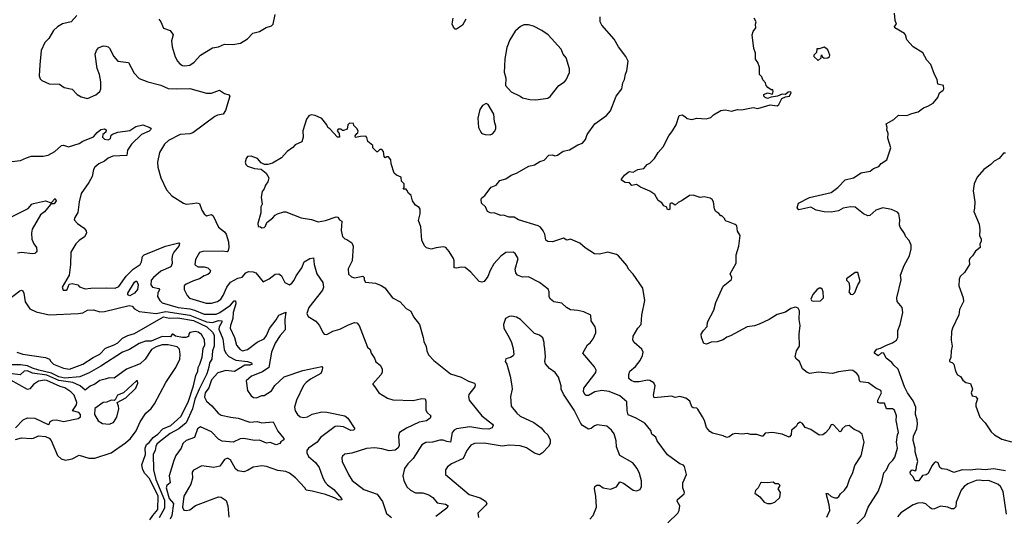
# Model space of a CAD drawing. Extents: x 2057697 to 2160550, y 827490 to 1016834.
# Tile 454 of 509: x 2111339 to 2119535, y 996148 to 1000282. Entities that reach past the tile are written whole.
import ezdxf

# ---------------------------------------------------------------- set-up
doc = ezdxf.new("R2010")
doc.units = 0

msp = doc.modelspace()

# ---------------------------------------------------------------- linework, layer by layer
at = {"layer": '0CON20XD'}
for points in [[(2119544.3, 996525.7), (2119445, 996543.2), (2119375, 996534.8), (2119315, 996541.1), (2119255, 996530.6), (2119185, 996534.3), (2119115, 996511.6), (2119058.6, 996538.6), (2119015, 996541.6), (2118999.7, 996555), (2118985, 996591.5), (2118965, 996601.9), (2118953.6, 996596.4), (2118931.8, 996568.2), (2118901.2, 996505), (2118885.8, 996494.2), (2118855, 996487.5), (2118825, 996444.3), (2118793.9, 996443.9), (2118775, 996480), (2118755, 996497.5), (2118750.8, 996515), (2118765, 996533.8), (2118795, 996527.5), (2118802.5, 996535), (2118806, 996575), (2118816.7, 996605), (2118794.5, 996684.5), (2118793.1, 996715), (2118777.6, 996777.6), (2118780, 996815), (2118807.5, 996875), (2118813.6, 996915), (2118810.2, 996950.2), (2118796.4, 996995), (2118798.9, 997055), (2118777.6, 997107.6), (2118728.6, 997175), (2118704.2, 997225), (2118653, 997373), (2118616.2, 997405), (2118598.9, 997428.9), (2118553, 997463), (2118532.5, 997505), (2118512.3, 997507.7), (2118485, 997483.8), (2118456.2, 997505), (2118456.2, 997515), (2118475, 997540), (2118505, 997546.7), (2118555, 997573.3), (2118605, 997591.2), (2118636.7, 997615), (2118650, 997635), (2118650, 997695), (2118668.6, 997745), (2118690, 997845), (2118683.8, 997885), (2118644, 997935), (2118640.8, 997965), (2118676.7, 998115), (2118672.2, 998155), (2118702.2, 998235), (2118745.6, 998315), (2118760.6, 998375), (2118758.9, 998405), (2118742.4, 998442.4), (2118714.5, 998474.5), (2118705, 998501.2), (2118668.5, 998555), (2118662.2, 998575), (2118666.5, 998615), (2118658.1, 998665), (2118645, 998680), (2118595, 998701.5), (2118525, 998716.5), (2118465, 998695.6), (2118415, 998652.9), (2118399.7, 998649.7), (2118363.8, 998665), (2118295, 998721.4), (2118255, 998722.9), (2118195, 998711.4), (2118155, 998690.6), (2118095, 998680), (2118035, 998683.1), (2117970, 998695), (2117925, 998720), (2117825, 998700), (2117810, 998715), (2117823.3, 998755), (2117915, 998802.5), (2118095, 998844.3), (2118148.6, 998885), (2118211.1, 998948.9), (2118278.8, 998965), (2118343, 999007), (2118418.9, 999021.1), (2118445.8, 999044.2), (2118491.7, 999058.3), (2118510, 999085), (2118556.1, 999113.9), (2118590, 999215), (2118566, 999295), (2118568.8, 999335), (2118557.5, 999365), (2118560, 999385), (2118552.5, 999415), (2118615, 999452), (2118655, 999486.2), (2118725, 999483.3), (2118765, 999501.2), (2118817.5, 999515), (2118862.3, 999547.7), (2118899.5, 999560.5), (2118943.9, 999586.1), (2118983.3, 999635), (2118997, 999673), (2119027.5, 999695), (2119032.5, 999705), (2119030, 999735), (2118983.3, 999745), (2118976.7, 999785), (2118953.8, 999825), (2118925, 999907.5), (2118890, 999945), (2118857.5, 1000005), (2118776.7, 1000055), (2118724, 1000115), (2118714, 1000155), (2118705, 1000166.7), (2118623, 1000213), (2118622.5, 1000225), (2118637.5, 1000245), (2118626.2, 1000275), (2118622, 1000335)], [(2111815, 1000315.8), (2111766.8, 1000263.2), (2111695, 1000246), (2111655, 1000222.5), (2111619.7, 1000190.3), (2111581.2, 1000125), (2111548.8, 1000091.2), (2111518, 1000025), (2111505.7, 999905)], [(2112497.5, 1000285), (2112513.6, 1000263.6), (2112535, 1000210), (2112590.7, 1000190.7), (2112615.9, 1000155.9), (2112604.3, 1000105.7), (2112608, 1000055), (2112632.1, 999972.1), (2112652, 999935), (2112671.2, 999915), (2112695, 999900.8), (2112715, 999897.1)], [(2112715, 999897.1), (2112755, 999903.3), (2112792.6, 999927.4), (2112843.1, 999986.9), (2112945, 1000046.2), (2112995, 1000055.8), (2113045, 1000078.8), (2113114.1, 1000074.1), (2113177, 1000087), (2113235, 1000121.2), (2113280.3, 1000169.7), (2113335, 1000183.3), (2113392.3, 1000217.7), (2113435, 1000230), (2113448.8, 1000245), (2113466.4, 1000323.6)], [(2115053.2, 1000286.8), (2115025, 1000236.7), (2114975, 1000203.3), (2114965, 1000202.5), (2114949.3, 1000219.3), (2114940, 1000245), (2114946.2, 1000295)], [(2117024.3, 996974.3), (2116985, 997040), (2116975, 997049.2), (2116945, 997050.8), (2116935, 997059.4), (2116917.5, 997105), (2116885, 997130.6), (2116835, 997144.3), (2116795, 997137.5), (2116765, 997147.1), (2116620, 997135), (2116614.2, 997155), (2116628.6, 997235), (2116618.3, 997258.3), (2116585, 997278.6), (2116565, 997281.9), (2116495, 997265.8), (2116455, 997265.8), (2116427.9, 997277.9), (2116410.8, 997295), (2116411.1, 997328.9), (2116418.8, 997355), (2116465.8, 997395), (2116505.4, 997444.6), (2116524.3, 997485), (2116528.8, 997515), (2116517.7, 997537.7), (2116454, 997595), (2116442.5, 997615), (2116445, 997646.7), (2116483.8, 997715), (2116511.2, 997745), (2116517.9, 997822.1), (2116543.8, 997945), (2116525, 998047.5), (2116445, 998163.3), (2116406.2, 998205), (2116393.3, 998235), (2116376.7, 998255), (2116322.5, 998315), (2116305.9, 998325.9), (2116235, 998346.2), (2116165, 998328.8), (2116125, 998333.8), (2116045, 998383.3), (2116001.2, 998421.2), (2115925, 998453.3), (2115895, 998446.7), (2115865, 998463.3), (2115775, 998432.5), (2115734.3, 998434.3), (2115720, 998445), (2115710, 998495), (2115696, 998525), (2115675, 998553.8), (2115656.4, 998566.4), (2115492.5, 998615), (2115455, 998638), (2115415, 998638.8), (2115366.1, 998653.9), (2115345, 998651.2), (2115295, 998670), (2115255, 998673.3), (2115232.5, 998685), (2115217.5, 998725), (2115183.3, 998755), (2115180, 998785), (2115182.5, 998795), (2115211.7, 998818.3), (2115265, 998887.5), (2115305, 998903.8), (2115336.8, 998943.2), (2115385, 998956), (2115431.7, 998988.3), (2115475, 999002.9), (2115576.8, 999063.2), (2115625, 999074.2), (2115669.7, 999100.3), (2115705, 999112), (2115745, 999153.8), (2115775, 999156), (2115795, 999148.8), (2115815, 999152.5), (2115864.1, 999185.9), (2115915, 999198), (2115985, 999238.8), (2116025, 999253.8), (2116050, 999285), (2116063.8, 999325), (2116126.7, 999415), (2116225, 999483.8), (2116257.3, 999522.7), (2116304, 999645), (2116350.8, 999705), (2116358.8, 999755), (2116374, 999785), (2116381.7, 999828.3), (2116394, 999855), (2116404, 999935), (2116384, 999975), (2116322.5, 1000055), (2116288.7, 1000118.7), (2116185.8, 1000235.8), (2116172.5, 1000265), (2116171.2, 1000305)], [(2118297.7, 996072.3), (2118375, 996147.8), (2118401.2, 996225), (2118485.3, 996355), (2118515.9, 996435), (2118531.2, 996508.8), (2118554.4, 996535), (2118576.4, 996583.6), (2118608.6, 996615), (2118625, 996641.2), (2118645.3, 996714.7), (2118637.1, 996765), (2118647.6, 996825), (2118654.6, 996845), (2118634.5, 996944.5), (2118637.8, 996985), (2118621.7, 997031.7), (2118605, 997042.2), (2118555, 997041.5), (2118539.2, 997089.2), (2118498.8, 997088.8), (2118483.3, 997095), (2118482.3, 997115), (2118512.7, 997175), (2118508.6, 997195), (2118466.2, 997215), (2118405, 997260), (2118337.1, 997267.1), (2118330, 997275), (2118323.3, 997315), (2118307.6, 997337.6), (2118275, 997360), (2118255, 997362.9), (2118155, 997350.5), (2118105, 997336.7), (2117985, 997348.8), (2117917.3, 997337.3), (2117894.3, 997344.3), (2117856.7, 997375), (2117831.2, 997435), (2117805, 997456.2), (2117794, 997475), (2117806.7, 997525), (2117831.2, 997565), (2117828.8, 997665), (2117836.2, 997735), (2117828.8, 997785), (2117829.3, 997859.3), (2117819.3, 997879.3), (2117806.4, 997886.4), (2117795, 997888.8), (2117758.3, 997878.3), (2117715, 997846.2), (2117645, 997826.2), (2117578.8, 997785), (2117495, 997745.8), (2117455, 997732), (2117395, 997725.8), (2117255, 997650), (2117225, 997640), (2117193.9, 997616.1), (2117145, 997601.2), (2117095, 997596), (2117055, 997580), (2117035, 997587.5), (2117013.8, 997635), (2117012, 997665), (2117030, 997695), (2117061.7, 997728.3), (2117064.3, 997765), (2117116.8, 997863.2), (2117135, 997926.7), (2117196.4, 998063.6), (2117265, 998120), (2117266.7, 998135), (2117253, 998167), (2117303.8, 998255), (2117302.5, 998325), (2117326.7, 998395), (2117336.4, 998486.4), (2117315, 998520), (2117307.5, 998565), (2117295, 998576.7), (2117238.3, 998598.3), (2117220, 998605), (2117210, 998615), (2117210, 998625), (2117185, 998650), (2117175, 998650), (2117159.3, 998669.3), (2117133.6, 998683.6), (2117123.9, 998703.9), (2117113.8, 998765), (2117103.3, 998785), (2117085.8, 998795.8), (2117037.7, 998807.7), (2117005, 998802), (2116945, 998820), (2116915, 998818.8), (2116855, 998775.8), (2116819.5, 998760.5), (2116795, 998737.5), (2116770, 998755), (2116760, 998755), (2116752.5, 998745), (2116751.7, 998708.3), (2116745, 998700), (2116730, 998705), (2116725, 998720), (2116700.7, 998730.7), (2116685.9, 998755.9), (2116655, 998777.5), (2116625.9, 998825.9), (2116585, 998853.3), (2116506.4, 998886.4), (2116475, 998910), (2116435, 998902.5), (2116415, 998922.5), (2116380, 998925), (2116350, 998945), (2116350, 998955), (2116375, 998987.5), (2116405, 999012.5), (2116415, 999016.7), (2116445, 999012.5), (2116485, 999033.8), (2116535, 999042.5), (2116563.6, 999076.4), (2116585, 999087.5), (2116623.9, 999126.1), (2116653.8, 999175), (2116695, 999222.5), (2116743.8, 999315), (2116774.2, 999355.8), (2116802.6, 999407.4), (2116830, 999485), (2116855, 999490), (2116876.1, 999476.1), (2116895, 999460), (2116935, 999450), (2116975, 999462.5), (2117053, 999457), (2117093.6, 999466.4), (2117115, 999490), (2117175, 999526.2), (2117215, 999530), (2117265, 999520), (2117315, 999533.8), (2117348.3, 999531.7), (2117445, 999550), (2117485, 999542.5), (2117587, 999573), (2117645, 999563.3), (2117657.5, 999575), (2117683.6, 999626.4), (2117715, 999640), (2117747.5, 999645), (2117760, 999675), (2117755, 999680), (2117735, 999677.5), (2117715, 999660), (2117685, 999662.5), (2117646.4, 999643.6), (2117595, 999637.5), (2117565, 999626.7), (2117543.9, 999633.9), (2117532.5, 999645), (2117532.5, 999657.5), (2117565, 999673.3), (2117605, 999662.5), (2117612.5, 999685), (2117607.5, 999697.5), (2117595, 999697.5), (2117567, 999717), (2117553.9, 999733.9), (2117547, 999757), (2117525, 999780), (2117517.5, 999805), (2117497.5, 999825), (2117497.5, 999885), (2117482.5, 999925), (2117463.6, 999953.6), (2117463.6, 1000003.6), (2117451.4, 1000041.4), (2117436.2, 1000155), (2117445, 1000182.5), (2117466.7, 1000215), (2117463.6, 1000243.6), (2117470, 1000265), (2117453.3, 1000295)], [(2115635, 999614), (2115735, 999628.8), (2115755, 999643.3), (2115826.2, 999735), (2115875.6, 999764.4), (2115888.8, 999781.2), (2115917, 999843), (2115917, 999873), (2115887.5, 999965), (2115863.9, 999993.9), (2115846.2, 1000035), (2115738.8, 1000155), (2115685, 1000192), (2115615, 1000228), (2115575, 1000238), (2115535, 1000238), (2115507.5, 1000225), (2115463.3, 1000185), (2115420, 1000115), (2115395, 1000050), (2115376.4, 999956.4), (2115373.9, 999893.9), (2115373.3, 999845), (2115386.2, 999795), (2115383.3, 999735), (2115431.7, 999681.7), (2115506.1, 999646.1), (2115525, 999630), (2115585, 999616.2), (2115635, 999614)], [(2111505.7, 999905), (2111502.5, 999815), (2111510.3, 999790.3), (2111524.2, 999774.2), (2111585, 999748), (2111670, 999745), (2111708.3, 999718.3), (2111775, 999702.5), (2111818.3, 999658.3), (2111850.3, 999640.3), (2111905, 999626.2), (2111973.3, 999655), (2112005, 999683.3), (2112014, 999705), (2112015.6, 999765), (2112004.2, 999825), (2111984.3, 999875), (2111966.2, 999995), (2111977.5, 1000025), (2111995, 1000047.5), (2112035, 1000063.3), (2112055, 1000061.2), (2112075, 1000056.2), (2112086.7, 1000045), (2112122, 999975), (2112155, 999935.8), (2112245.7, 999925.7), (2112290.8, 999835), (2112335, 999792.5), (2112404.6, 999764.6), (2112515, 999735.6), (2112575, 999709.4), (2112646.3, 999706.3), (2112755, 999708.9), (2112895, 999669.2), (2112935, 999670.8), (2113003.6, 999693.6), (2113045, 999667.5), (2113080, 999655), (2113087.5, 999645), (2113051.2, 999525), (2113033.8, 999495), (2112985, 999487.7), (2112962.9, 999475), (2112779.5, 999340.5), (2112755, 999331.8), (2112675.3, 999324.7), (2112578.1, 999275), (2112545.6, 999245), (2112504.4, 999175), (2112487.1, 999095), (2112490, 999055), (2112514.3, 998965), (2112560, 998865), (2112605.9, 998815.9), (2112703, 998753), (2112725, 998745.6), (2112777.3, 998752.7), (2112815, 998756), (2112835, 998751.2), (2112855.7, 998695.7), (2112874.3, 998664.3), (2112895, 998650), (2112935, 998658.8), (2112950, 998650), (2112994.6, 998554.6), (2113045, 998515.7), (2113058.9, 998495), (2113077.3, 998432.7), (2113078.8, 998385), (2113075, 998360), (2113065, 998350), (2113024.5, 998354.5), (2112865, 998351.1), (2112835, 998343.8), (2112803.4, 998286.6), (2112797.5, 998245), (2112805, 998234.3), (2112825, 998224.4), (2112875, 998225.6), (2112906.7, 998215), (2112926.2, 998195), (2112920.8, 998175), (2112905, 998159.4), (2112875, 998149.1), (2112836.7, 998123.2), (2112785, 998108.7), (2112725, 998080.6), (2112708.2, 998065), (2112708.2, 998035), (2112732.2, 997985), (2112754.1, 997964.1), (2112892.8, 997922.8), (2112935, 997921.9), (2112985, 997936.6), (2113013.6, 997955), (2113034.1, 997985.9), (2113064.7, 998055.3), (2113095, 998097.5), (2113155, 998130), (2113190.5, 998139.5), (2113222.5, 998175), (2113245, 998185.6), (2113282.4, 998182.4), (2113305, 998173.3), (2113365, 998100), (2113416.2, 998123.8), (2113465, 998162.5), (2113495.7, 998165.7), (2113519.1, 998149.1), (2113546.7, 998095), (2113585, 998074.2), (2113605, 998087.5), (2113625, 998112), (2113641.8, 998148.2), (2113687.8, 998215), (2113708, 998265), (2113755, 998292.5), (2113785, 998298.8), (2113790, 998245), (2113812.9, 998165), (2113863.8, 998093.8), (2113868.4, 998055), (2113859, 998031), (2113745.6, 997885), (2113728.1, 997835), (2113740.2, 997810.2), (2113803.3, 997773.3), (2113832.5, 997737.5), (2113864.4, 997674.4), (2113875, 997663.8), (2113895, 997660), (2113945, 997689.2), (2114005, 997705.6), (2114075, 997742.2), (2114125, 997760.8), (2114145, 997758), (2114165.6, 997735.6), (2114235, 997556.7), (2114257, 997537), (2114264.6, 997504.6), (2114292.9, 997465), (2114303.7, 997433.7), (2114341.2, 997405), (2114357.5, 997375), (2114355.8, 997345), (2114346, 997325), (2114278.3, 997251.7), (2114277.5, 997245), (2114296.1, 997226.1), (2114327.5, 997175), (2114399.7, 997129.7), (2114445, 997117.8), (2114615, 997110.9), (2114687.9, 997127.9), (2114714.3, 997124.3), (2114721.4, 997105), (2114720.3, 997030.3), (2114730.7, 997010.7), (2114761.2, 996985), (2114756, 996965), (2114726.5, 996943.5), (2114665, 996931.4), (2114559.4, 996880.6), (2114500.8, 996845), (2114493.1, 996815), (2114496.9, 996735), (2114486, 996714), (2114465, 996698.1), (2114415, 996692.5), (2114355, 996709.5), (2114295, 996716.4), (2114225, 996710.9), (2114105, 996674.2), (2114046.1, 996663.9), (2114025, 996647.5), (2114020, 996635), (2114024, 996605), (2114075, 996496.2), (2114106, 996446), (2114205, 996370), (2114315, 996331.9), (2114359.8, 996269.8), (2114392.1, 996172.1), (2114435, 996138.6)], [(2117985, 999942.5), (2118010, 999965), (2118015, 999990), (2118021.7, 999971.7), (2118035, 999962.5), (2118065, 999963.3), (2118080, 999975), (2118082.5, 999985), (2118065, 1000030), (2118050, 1000045), (2118035, 1000052.5), (2117995, 1000040), (2117975, 1000040), (2117971.7, 1000008.3), (2117950, 999985), (2117950, 999975), (2117985, 999942.5)], [(2115255, 999323.8), (2115275, 999332.5), (2115295, 999352.5), (2115303.8, 999375), (2115303.8, 999395), (2115292.3, 999432.3), (2115286, 999495), (2115240, 999575), (2115223.3, 999583.3), (2115193, 999567), (2115168.8, 999535), (2115153, 999463), (2115157.5, 999385), (2115176.7, 999345), (2115187.5, 999335), (2115215, 999326.2), (2115255, 999323.8)], [(2116735, 996092.5), (2116816.7, 996175), (2116828.8, 996195), (2116833.8, 996235), (2116812, 996275), (2116813.6, 996286.4), (2116870, 996335), (2116872, 996345), (2116858.8, 996385), (2116860, 996425), (2116889.2, 996495), (2116872.7, 996562.7), (2116864.2, 996574.2), (2116834.5, 996584.5), (2116730.4, 996660.4), (2116646, 996775), (2116635, 996806), (2116601.1, 996831.1), (2116592.7, 996862.7), (2116543.6, 996923.6), (2116472, 996965), (2116405, 996991.2), (2116395.4, 997025), (2116391.9, 997101.9), (2116335, 997150), (2116246, 997186), (2116185, 997194.2), (2116127.3, 997182.7), (2116075, 997153.5), (2116055, 997151.9), (2116045, 997159.2), (2116033.6, 997185), (2116035.4, 997215), (2116135.8, 997345), (2116139.2, 997365), (2116125, 997392), (2116026.2, 997505), (2116065, 997573.8), (2116088, 997592), (2116114.2, 997625), (2116134, 997675), (2116135.9, 997695.9), (2116128.8, 997725), (2116095.9, 997775.9), (2116093.3, 997823.3), (2116035, 997850), (2115985, 997862), (2115925, 997866.2), (2115890, 997885), (2115851.7, 997921.7), (2115784.3, 997934.3), (2115758.8, 997955), (2115748, 997975), (2115745.8, 998015), (2115737.3, 998037.3), (2115666.7, 998095), (2115575, 998140), (2115525, 998139.2), (2115483.8, 998155), (2115468, 998175), (2115464.5, 998205), (2115487.5, 998295), (2115464.3, 998334.3), (2115447.6, 998347.6), (2115385, 998344), (2115345, 998312.9), (2115285, 998248), (2115255, 998193.8), (2115237, 998143), (2115205, 998103.1), (2115185, 998095.7), (2115165, 998103.1), (2115095, 998179.2), (2115048.1, 998218.1), (2115015, 998222.5), (2114975, 998211.9), (2114955.8, 998215.8), (2114956, 998275), (2114950, 998295), (2114915, 998353.3), (2114886.2, 998385), (2114865, 998390.6), (2114805, 998382.5), (2114765, 998370), (2114725, 998383.8), (2114708.8, 998398.8), (2114688, 998445), (2114678.3, 998558.3), (2114659.3, 998609.3), (2114673.8, 998665), (2114672.5, 998705), (2114665, 998717.5), (2114635, 998737.5), (2114610, 998775), (2114598.3, 998818.3), (2114577, 998837), (2114563, 998863), (2114555, 998870), (2114531.7, 998871.7), (2114540, 998885), (2114540, 998915), (2114518.3, 998938.3), (2114515, 998970), (2114475, 998987.5), (2114457.5, 999005), (2114430.7, 999080.7), (2114430, 999115), (2114410, 999140), (2114395, 999140), (2114381.7, 999131.7), (2114373, 999143), (2114367.5, 999185), (2114355, 999200), (2114338.3, 999201.7), (2114318.3, 999181.7), (2114311.7, 999181.7), (2114280, 999215), (2114280, 999235), (2114237.5, 999267.5), (2114229.5, 999299.5), (2114220.7, 999310.7), (2114175, 999310), (2114135, 999300), (2114132.5, 999315), (2114146.7, 999333.3), (2114155, 999340), (2114157.5, 999355), (2114146.4, 999376.4), (2114121.7, 999401.7), (2114118.3, 999418.3), (2114085, 999420), (2114070, 999405), (2114065, 999370), (2114035, 999360), (2114025, 999360), (2114015, 999370), (2113990, 999370), (2113983.3, 999355), (2113997.5, 999335), (2114000, 999305), (2113985, 999302.5), (2113921.7, 999371.7), (2113902.9, 999382.9), (2113895, 999407.5), (2113855, 999460), (2113800, 999485), (2113765, 999488.8), (2113745, 999480), (2113725.9, 999454.1), (2113696.2, 999355), (2113700, 999305), (2113686.7, 999265), (2113631.2, 999238.8), (2113612.9, 999217.1), (2113566, 999185), (2113519.7, 999130.3), (2113445, 999086), (2113405, 999076.7), (2113377, 999077), (2113350.7, 999090.7), (2113317.5, 999125), (2113265, 999146), (2113235, 999142.5), (2113224, 999126), (2113217.5, 999095), (2113222.5, 999075), (2113235, 999062.5), (2113295, 999043.3), (2113348.3, 999038.3), (2113390, 999005), (2113413.3, 998965), (2113405, 998932.5), (2113386.2, 998905), (2113375, 998872.5), (2113358.3, 998851.7), (2113350, 998805), (2113356.7, 998745), (2113347.5, 998725), (2113347.5, 998675), (2113322.5, 998585), (2113325, 998560), (2113345, 998557.5), (2113355, 998550), (2113375, 998552.5), (2113386.1, 998563.9), (2113396.2, 998593.8), (2113447.7, 998632.3), (2113466.1, 998653.9), (2113485, 998666.2), (2113537, 998683), (2113555, 998682.5), (2113683, 998633), (2113769.1, 998619.1), (2113825, 998597.5), (2113885, 998610.5), (2113975, 998641.2), (2113988.3, 998638.3), (2114002.5, 998615), (2114020, 998605), (2114015.9, 998525.9), (2114026.2, 998476.2), (2114045, 998457.5), (2114062.5, 998452.5), (2114103, 998423), (2114116.1, 998396.1), (2114106.1, 998273.9), (2114073, 998207), (2114075, 998162.5), (2114101.7, 998141.7), (2114125, 998133.3), (2114196.2, 998146.2), (2114206, 998136), (2114206.7, 998115), (2114216.7, 998096.7), (2114302.3, 998087.7), (2114349.6, 998069.6), (2114378.2, 998048.2), (2114443.3, 997965), (2114505, 997933.8), (2114555, 997878.8), (2114593.8, 997855), (2114617.5, 997807.5), (2114666.2, 997745), (2114698.8, 997635), (2114702.7, 997602.7), (2114722.3, 997562.3), (2114727.5, 997525), (2114742.1, 997492.1), (2114786.2, 997445), (2114925, 997334.2), (2115015, 997305.8), (2115075, 997272.2), (2115123.8, 997255), (2115130, 997245), (2115128, 997225), (2115077.3, 997162.7), (2115074.2, 997144.2), (2115082, 997115), (2115186, 996985), (2115275, 996916), (2115280, 996905), (2115272, 996885), (2115245, 996872.5), (2115185, 996874.7), (2115085, 996892.1), (2114975.3, 996874.7), (2114955, 996864.4), (2114938.8, 996845), (2114925.7, 996765), (2114895, 996770), (2114865, 996781.5), (2114837.4, 996782.6), (2114776.3, 996763.7), (2114718.9, 996761.1), (2114686.2, 996743.8), (2114615, 996627.8), (2114571.5, 996585), (2114541.4, 996545), (2114529.2, 996485), (2114537.5, 996445), (2114562.1, 996392.1), (2114591.2, 996365), (2114635, 996344.4), (2114695, 996343.3), (2114745, 996327.5), (2114778, 996305), (2114815, 996260), (2114885, 996248.2), (2114905.7, 996235), (2114895.6, 996215), (2114803.8, 996145)], [(2111275, 999102), (2111345, 999109.4), (2111395, 999131.1), (2111435.4, 999144.6), (2111535, 999145.5), (2111577.1, 999152.9), (2111631.2, 999185), (2111687.5, 999235), (2111705, 999237.1), (2111745, 999223.1), (2111835, 999250), (2111865, 999269.2), (2111955, 999306), (2111985, 999343.8), (2112015, 999368), (2112045, 999372), (2112060, 999365), (2112056.2, 999345), (2112030.8, 999325), (2112028.1, 999305), (2112045, 999287.8), (2112075, 999281.9), (2112095, 999293.3), (2112100.8, 999319.2), (2112110.5, 999329.5), (2112155, 999345.7), (2112255, 999358.1), (2112305, 999391.1), (2112365, 999405.8), (2112423.9, 999383.9), (2112432.5, 999375), (2112428.8, 999365), (2112416.9, 999353.1), (2112354.3, 999325), (2112268.6, 999245), (2112236, 999195), (2112230, 999150), (2112115, 999146.7), (2112075, 999129.4), (2112046, 999105), (2111997.8, 999082.2), (2111965.5, 999054.5), (2111954.6, 999035.4), (2111942.8, 998977.2), (2111914.6, 998925), (2111850.4, 998835), (2111833.2, 998765), (2111822.6, 998677.4), (2111797.5, 998635), (2111794, 998615), (2111819.2, 998585), (2111875.7, 998545), (2111891.4, 998525), (2111896, 998505), (2111879.4, 998475), (2111835, 998443.3), (2111807.8, 998415), (2111764.7, 998345.3), (2111761.8, 998245), (2111750, 998155), (2111693.9, 998053.9), (2111701.2, 998031.2), (2111725, 998030), (2111733.6, 998036.4), (2111750.7, 998079.3), (2111775, 998086.7), (2111823.9, 998073.9), (2111837.5, 998057.5), (2111885, 998040.6), (2111932.4, 998047.6), (2112058.5, 998048.5), (2112135, 998045.5), (2112165, 998061.2), (2112225, 998145.4), (2112284.5, 998205.5), (2112341.2, 998245), (2112352.2, 998265), (2112360.8, 998309.2), (2112375, 998324.4), (2112554.2, 998395.8), (2112663.9, 998423.9), (2112669.2, 998415), (2112663.1, 998395), (2112621.8, 998345), (2112612.2, 998325), (2112605.3, 998295), (2112607.2, 998252.8), (2112596.9, 998225), (2112515, 998187.7), (2112453.6, 998135), (2112435, 998114), (2112430, 998075), (2112445.3, 998055.3), (2112498.8, 998045), (2112504, 998035), (2112488.2, 998005), (2112486.2, 997976.2), (2112504.5, 997945), (2112525, 997925.5), (2112658.1, 997885), (2112755, 997873.7), (2112794.9, 997864.9), (2112875, 997830.8), (2112975, 997829.2), (2113005, 997843.4), (2113094, 997905), (2113125, 997940.8), (2113135, 997940), (2113137.2, 997915), (2113117.6, 997845), (2113114.8, 997795.2), (2113092.9, 997735), (2113091.9, 997715), (2113128.4, 997635), (2113145, 997572.5), (2113174.5, 997535), (2113195, 997526.2), (2113235, 997537.1), (2113315, 997596.2), (2113375, 997625.3), (2113395, 997652.9), (2113418.9, 997711.1), (2113475, 997784.2), (2113495, 997823.3), (2113555.9, 997845.9), (2113545.9, 997785), (2113549.8, 997700.2), (2113507.1, 997652.9), (2113465, 997590), (2113435.2, 997515), (2113413.6, 997386.4), (2113359.9, 997350.1), (2113267.5, 997315), (2113223.3, 997275), (2113236, 997195), (2113265, 997151.2), (2113285, 997137.5), (2113310, 997135), (2113355, 997152), (2113375, 997152), (2113435, 997190.8), (2113463.8, 997236.2), (2113540.5, 997309.5), (2113695, 997361.1), (2113853.3, 997393.3), (2113860, 997385), (2113857.5, 997365), (2113845, 997335.7), (2113761.1, 997288.9), (2113725, 997262.5), (2113702.7, 997237.3), (2113643.3, 997115), (2113627.5, 997055), (2113632, 997025), (2113651.2, 996995), (2113675, 996976), (2113705, 996970.6), (2113735, 996974.5), (2113775, 996998.8), (2113855, 997018), (2113895, 997015.9), (2114045, 996985.3), (2114071.3, 996965), (2114128.8, 996875), (2114116.7, 996865), (2114095, 996863.3), (2114035, 996891.2), (2113985, 996898.8), (2113965, 996895.3), (2113844.4, 996805), (2113814.7, 996765.3), (2113744.2, 996715), (2113729.2, 996695), (2113728.6, 996675), (2113743.3, 996645), (2113801.1, 996595), (2113831.8, 996555), (2113858.8, 996475), (2113880, 996435), (2113901, 996411), (2113955, 996371.5), (2114019.2, 996295), (2114020, 996285), (2113995, 996281.4), (2113959.5, 996300.5), (2113885, 996328.9), (2113775, 996357.7), (2113725, 996364.6), (2113712.4, 996385), (2113635, 996466.8), (2113585, 996506.2), (2113555, 996521.2), (2113487.8, 996527.8), (2113395, 996563.5), (2113355, 996568.1), (2113283.7, 996556.3), (2113235, 996528), (2113205, 996518), (2113155, 996526.2), (2113135, 996543.8), (2113095, 996618.8), (2113067.7, 996632.3), (2113045, 996621.2), (2113005, 996564.2), (2112955, 996553.1), (2112855, 996568.6), (2112785, 996532.5), (2112773.8, 996515), (2112776.9, 996465), (2112762.5, 996415), (2112705.4, 996315), (2112694.6, 996225), (2112705, 996200), (2112725, 996195.8), (2112755, 996200.8), (2112802.5, 996237.5), (2112995, 996310), (2113015.9, 996305.9), (2113058.3, 996278.3), (2113072, 996235), (2113079.3, 996139.3)], [(2119545, 999170), (2119529.3, 999170.7), (2119493.3, 999125), (2119450, 999105), (2119424.2, 999075.8), (2119366.2, 999035), (2119308.8, 998971.2), (2119285.8, 998915), (2119275.9, 998855.9), (2119288.8, 998765), (2119286, 998714), (2119282.5, 998685), (2119325, 998580), (2119332.3, 998532.3), (2119328, 998485), (2119342, 998455), (2119343.6, 998436.4), (2119332.5, 998415), (2119333.3, 998385), (2119295, 998354), (2119271.2, 998315), (2119248.8, 998295), (2119242.9, 998277.1), (2119245.8, 998245), (2119202.9, 998177.1), (2119168.6, 998145), (2119158.3, 998121.7), (2119155.7, 998065), (2119193.1, 997965), (2119195.6, 997935), (2119162.2, 997867.8), (2119155.6, 997825), (2119104.3, 997715), (2119096, 997685), (2119092.2, 997615), (2119102.6, 997562.6), (2119092.3, 997525), (2119089.8, 997470.2), (2119080, 997445), (2119080, 997435), (2119105, 997426), (2119114.5, 997414.5), (2119128.9, 997355), (2119145, 997326.2), (2119171.7, 997311.7), (2119190, 997280), (2119215, 997261.2), (2119255, 997252.5), (2119270, 997205), (2119258.8, 997175), (2119268.3, 997151.7), (2119295, 997144), (2119312, 997125), (2119297.8, 997085), (2119297.8, 997065), (2119333, 996973), (2119375.8, 996925.8), (2119425, 996850), (2119453.3, 996825), (2119515, 996790), (2119595, 996768.8)], [(2111255, 998632), (2111365, 998686.9), (2111409.1, 998710.9), (2111440, 998745), (2111455, 998750.9), (2111555, 998774), (2111602.5, 998757.5), (2111635, 998792.5), (2111643.3, 998775), (2111625, 998748.8), (2111605, 998750), (2111595, 998743.3), (2111546.9, 998683.1), (2111511.9, 998658.1), (2111443.3, 998536.7), (2111437.1, 998505), (2111440.8, 998455), (2111455.6, 998415.6), (2111480, 998385), (2111482, 998355), (2111476, 998345), (2111465, 998336), (2111447.1, 998332.9), (2111355, 998342.9), (2111321.1, 998338.9)], [(2118275, 997993.3), (2118290.7, 998009.3), (2118316.4, 998073.6), (2118336.1, 998103.9), (2118315, 998177.5), (2118293.9, 998176.1), (2118222.5, 998125), (2118223, 998113), (2118240, 998095), (2118247, 998063), (2118247.5, 998035), (2118240, 998015), (2118255, 997997.5), (2118275, 997993.3)], [(2112255, 997983.3), (2112239.9, 997989.9), (2112240.5, 998005), (2112295, 998095.5), (2112305, 998105.6), (2112315, 998106), (2112324.8, 998074.8), (2112320, 998035), (2112295, 998004.8), (2112255, 997983.3)], [(2117945, 997938.8), (2118005, 997942.5), (2118030, 997965), (2118027, 998017), (2118018.3, 998038.3), (2118007.5, 998047.5), (2117995, 998046.7), (2117975, 998032.5), (2117942, 997995), (2117924, 997955), (2117930, 997945), (2117945, 997938.8)], [(2111245, 997951.4), (2111340, 998025), (2111355, 998028.8), (2111365, 998023.3), (2111374, 998005), (2111385, 997933.3), (2111423.8, 997873.8), (2111475, 997850.6), (2111585.6, 997824.4), (2111825, 997836.5), (2111865, 997842.5), (2111905, 997862.2), (2111955, 997867.3), (2112005, 997850), (2112045, 997851.4), (2112251.9, 997901.9), (2112275.9, 997895.9), (2112295, 997875.6), (2112335, 997852.5), (2112475, 997835.7), (2112555, 997853.7), (2112756.7, 997823.3), (2112895, 997765.4), (2112945, 997760.9), (2112995, 997776.2), (2113022.5, 997775), (2113022.5, 997765), (2112998.9, 997725), (2112997.9, 997705), (2113030, 997625), (2113040.7, 997535), (2113054.1, 997505), (2113079.1, 997479.1), (2113137.4, 997447.4), (2113236.4, 997436.4), (2113267.5, 997425), (2113273.3, 997415), (2113255, 997406.7), (2113213.8, 997406.2), (2113126.4, 997353.6), (2113055, 997360.4), (2112988.5, 997341.5), (2112935, 997282.5), (2112913.3, 997216.7), (2112883.3, 997175), (2112878.8, 997138.8), (2112892.9, 997105), (2112937.9, 997067.9), (2112990, 997005), (2113015, 996990.4), (2113097.7, 996972.3), (2113158.8, 996965), (2113255, 996930), (2113315, 996936.2), (2113355, 996926.7), (2113450, 996935), (2113487.5, 996857.5), (2113538.8, 996795), (2113538.8, 996785), (2113513, 996767), (2113505, 996752.5), (2113475, 996743.8), (2113425, 996762.5), (2113395, 996756.2), (2113335, 996781.4), (2113295, 996777.8), (2113205, 996795.3), (2113175, 996792.1), (2113115, 996763.8), (2113025, 996773.7), (2112995, 996790.7), (2112935, 996850.3), (2112845, 996892.2), (2112820.6, 996875), (2112793.1, 996805), (2112725, 996777.9), (2112696.8, 996755), (2112684.7, 996715), (2112640, 996655), (2112621.1, 996611.1), (2112582.3, 996485), (2112591.9, 996425), (2112562.8, 996405), (2112557.6, 996385), (2112584.5, 996295), (2112620.7, 996255), (2112605.5, 996154.5), (2112590.5, 996125)], [(2111315, 997514.8), (2111365, 997496.1), (2111555, 997469.2), (2111587.5, 997455), (2111599.4, 997435), (2111621.8, 997415), (2111705, 997380.8), (2111755, 997371.8), (2111865, 997414.3), (2111949.8, 997470.2), (2112005, 997496.2), (2112052.7, 997547.2), (2112125, 997573.8), (2112155, 997592.5), (2112195, 997629.6), (2112238.5, 997651.5), (2112295, 997669.4), (2112535, 997807.9), (2112585, 997798.2), (2112655, 997799.1), (2112785, 997777.3), (2112897.9, 997725), (2112945, 997680.7), (2112957.1, 997655), (2112958.4, 997565), (2112943.4, 997525), (2112937.8, 997455), (2112919.1, 997425), (2112915, 997388.1), (2112896.2, 997335), (2112833, 997207), (2112798.4, 997121.6), (2112777.1, 997042.9), (2112725.1, 996924.9), (2112665.2, 996874.8), (2112593.2, 996836.8), (2112501.9, 996768.1), (2112482, 996748), (2112472.4, 996727.6), (2112467.3, 996695), (2112451.3, 996665), (2112451.9, 996535), (2112472.7, 996452.7), (2112545, 996283.3), (2112545.8, 996215), (2112500.6, 996135)], [(2116085, 996124.4), (2116113.1, 996155), (2116140.4, 996225), (2116134.2, 996315.8), (2116123.3, 996375), (2116127.5, 996395), (2116143.6, 996406.4), (2116165.9, 996405.9), (2116195, 996383.8), (2116257.7, 996372.3), (2116306.1, 996393.9), (2116335, 996433.8), (2116365, 996423.8), (2116446.7, 996365), (2116475, 996360.5), (2116505, 996370.6), (2116515.6, 996395.6), (2116515.8, 996444.2), (2116498.9, 996505), (2116479.5, 996545), (2116442.3, 996592.3), (2116335, 996652.9), (2116308.1, 996725), (2116304.2, 996775), (2116287.5, 996835), (2116266, 996865), (2116227, 996897), (2116145, 996908.1), (2116125, 996901.9), (2116095, 996878.6), (2116075, 996873.1), (2116025, 996902.5), (2116010.2, 996920.2), (2115955, 997030.8), (2115865.4, 997165.4), (2115847.5, 997205), (2115845.8, 997235), (2115823.3, 997305), (2115796.2, 997345), (2115748.8, 997378.8), (2115716.1, 997416.1), (2115711.2, 997435), (2115715.7, 997474.3), (2115712, 997545), (2115703.8, 997575), (2115706.2, 997595), (2115693.9, 997633.9), (2115665, 997656.7), (2115625, 997670), (2115508.8, 997785), (2115475, 997805.8), (2115435, 997814), (2115415, 997811.2), (2115382.5, 997795), (2115366.4, 997743.6), (2115370, 997715), (2115414.2, 997635), (2115434, 997595), (2115448, 997545), (2115453.3, 997495), (2115446.4, 997483.6), (2115425, 997470), (2115385, 997457.5), (2115380, 997435), (2115393.3, 997415), (2115422.5, 997315), (2115436.9, 997235), (2115438, 997205), (2115424.3, 997145), (2115430.8, 997065), (2115478.6, 997005), (2115505, 996982.2), (2115618.3, 996928.3), (2115681.2, 996885), (2115703.8, 996853.8), (2115736.2, 996825), (2115754.1, 996784.1), (2115756, 996755), (2115740.6, 996729.4), (2115691.2, 996675), (2115665, 996658.8), (2115625, 996672), (2115557.8, 996717.8), (2115503.9, 996733.9), (2115415, 996740.9), (2115355, 996730.4), (2115205, 996756.1), (2115125.5, 996754.5), (2115095, 996740.6), (2115061.2, 996695), (2115030.5, 996629.5), (2114932.5, 996585), (2114900.5, 996559.5), (2114883.3, 996535), (2114883.8, 996495), (2115080.5, 996330.5), (2115172.7, 996302.7), (2115217.1, 996275), (2115226.7, 996255), (2115220.7, 996239.3), (2115153.8, 996175), (2115158.3, 996138.3)], [(2112866.3, 997545), (2112879.7, 997575), (2112877.3, 997617.3), (2112852.2, 997662.2), (2112825, 997681.3), (2112804, 997686), (2112755, 997676.5), (2112746.9, 997665), (2112745.4, 997644.6), (2112723.2, 997636.8), (2112695, 997635.2), (2112636.4, 997646.4), (2112615, 997663.3), (2112607.5, 997662.5), (2112595, 997642.9), (2112525, 997643.8), (2112435, 997606.2), (2112386.2, 997605), (2112335, 997587.5), (2112252.8, 997537.2), (2112195, 997514.3), (2112015, 997396.2), (2111918.4, 997341.6), (2111840.2, 997309.8), (2111715, 997297.5), (2111665, 997307.5), (2111605, 997338.7), (2111499.3, 997365), (2111445, 997380.4), (2111405, 997401), (2111345, 997409.9), (2111269, 997409)], [(2111305, 996787), (2111355, 996801.9), (2111435.2, 996794.8), (2111455, 996797.8), (2111495, 996817.1), (2111555, 996810.8), (2111585, 996797.5), (2111599.9, 996779.9), (2111655, 996653.3), (2111685.7, 996625), (2111720, 996615), (2111775, 996625.3), (2111835, 996655.5), (2111915, 996630.5), (2111965, 996631.8), (2112100.8, 996675), (2112220.5, 996759.5), (2112260.6, 996795), (2112309.6, 996860.4), (2112342.8, 996935), (2112388.9, 997005), (2112433.7, 997046.3), (2112462.7, 997085), (2112555, 997260.6), (2112640.3, 997385), (2112672.7, 997455), (2112674.8, 997495), (2112668.5, 997538.5), (2112649, 997559), (2112575, 997574.8), (2112525, 997575.1), (2112475, 997557.4), (2112435.2, 997535), (2112385, 997456.3), (2112341.9, 997418.1), (2112228.3, 997371.7), (2112125, 997298.8), (2112085, 997300.8), (2112049.9, 997290.1), (2112005, 997277.3), (2111965, 997248), (2111925, 997231.4), (2111885, 997198.7), (2111843, 997233), (2111782.8, 997262.8), (2111665, 997278.2), (2111565, 997322.7), (2111445, 997339.6), (2111405, 997357.9), (2111375.4, 997354.6), (2111343.4, 997326.6), (2111253.3, 997336.7)], [(2112422.7, 996117.3), (2112448.6, 996155), (2112489.5, 996205), (2112491.4, 996315), (2112421, 996461), (2112381.5, 996505), (2112364.6, 996535), (2112357.3, 996575), (2112387.5, 996662.5), (2112383.6, 996715), (2112394.4, 996745), (2112417, 996763), (2112450, 996805), (2112489.9, 996830.1), (2112530, 996875), (2112597.2, 996902.8), (2112681.5, 996978.5), (2112743, 997097), (2112787, 997233), (2112805, 997320), (2112821.8, 997355), (2112823.8, 997386.2), (2112839.7, 997415), (2112857.2, 997472.8), (2112866.3, 997545)], [(2111305, 996883.5), (2111368.4, 996951.6), (2111405, 996966.7), (2111465, 996965.4), (2111575, 996912.2), (2111585.8, 996915), (2111593.6, 996936.4), (2111615, 996948.5), (2111645, 996951.9), (2111705, 996936.7), (2111827.3, 996962.7), (2111844.2, 996975), (2111845.8, 996995), (2111831.3, 997011.3), (2111777.5, 997025), (2111810.9, 997075), (2111814.5, 997095), (2111791.8, 997155), (2111765, 997183.8), (2111715, 997217.1), (2111675, 997227), (2111565, 997277.1), (2111545, 997280.4), (2111495, 997273.1), (2111454.4, 997245), (2111425, 997207.5), (2111405, 997202.5), (2111265, 997280.7)], [(2112085, 996914.2), (2112121.2, 996928.8), (2112147, 996973), (2112163.3, 997043.3), (2112162.5, 997065), (2112150, 997095), (2112222.5, 997135), (2112306.7, 997215), (2112322.5, 997255), (2112320, 997275), (2112312.5, 997275), (2112203.6, 997176.4), (2112154.2, 997155.8), (2112135, 997117.5), (2112125, 997112.5), (2112100, 997115), (2112065, 997096.7), (2112033.8, 997096.2), (2111964, 997045), (2111963.3, 996995), (2111992.3, 996942.3), (2112029.2, 996919.2), (2112085, 996914.2)], [(2118059.4, 996140.6), (2118082.3, 996195), (2118078, 996242), (2118053.1, 996336.9), (2118065, 996336.5), (2118093.9, 996313.9), (2118125, 996302.3), (2118145, 996301.4), (2118158.1, 996311.9), (2118171.2, 996335), (2118205, 996364), (2118226, 996395), (2118246.2, 996455), (2118275, 996512.5), (2118290.5, 996569.5), (2118345, 996650), (2118369.5, 996765), (2118351.7, 996831.7), (2118325, 996854), (2118285, 996870), (2118245, 996904.5), (2118211.5, 996898.5), (2118186.7, 996875), (2118177.5, 996855), (2118165, 996850), (2118115.5, 996905.5), (2118105, 996910.8), (2118095, 996908), (2118075.8, 996874.2), (2118047.3, 996842.7), (2118025, 996826.7), (2117995, 996822.5), (2117925, 996870), (2117877, 996887), (2117855, 996920), (2117835, 996932.5), (2117815, 996917.5), (2117803.8, 996895), (2117764.2, 996865.8), (2117760.6, 996825), (2117745, 996807.1), (2117685, 996830.8), (2117605, 996846), (2117545, 996838.8), (2117525, 996816), (2117515.6, 996814.4), (2117475, 996828.6), (2117425, 996830), (2117395, 996837.5), (2117355, 996832), (2117294.2, 996835.8), (2117275, 996832), (2117245, 996808.8), (2117225, 996803.8), (2117195, 996818.6), (2117105, 996840), (2117085, 996853.3), (2117055, 996887.5), (2117040, 996945), (2117024.3, 996974.3)], [(2117565, 996253.8), (2117595, 996254), (2117625, 996264), (2117668, 996305), (2117672.5, 996345), (2117653.8, 996375), (2117670, 996405), (2117655, 996416.7), (2117628.3, 996418.3), (2117611.7, 996431.7), (2117565, 996426.7), (2117515, 996430), (2117505, 996422.5), (2117486.7, 996385), (2117465, 996363.3), (2117459.7, 996339.7), (2117499.7, 996309.7), (2117535, 996266.2), (2117565, 996253.8)], [(2119554.7, 996165), (2119526.2, 996355), (2119504.5, 996395), (2119482.2, 996415), (2119405, 996446.5), (2119365, 996442.6), (2119325, 996448.9), (2119300, 996445), (2119232.9, 996417.1), (2119201.2, 996395), (2119176, 996365), (2119136, 996265), (2119132.1, 996227.9), (2119115, 996209.2), (2119095, 996210), (2119065, 996224.3), (2119005, 996231.4), (2118955, 996210.5), (2118935, 996208.1), (2118917.2, 996217.2), (2118881.7, 996251.7), (2118855, 996260), (2118815, 996257.9), (2118776.6, 996243.4), (2118673.2, 996176.8), (2118647.1, 996142.9)]]:
    msp.add_lwpolyline(points, dxfattribs=at)

doc.saveas('drawing.dxf')
